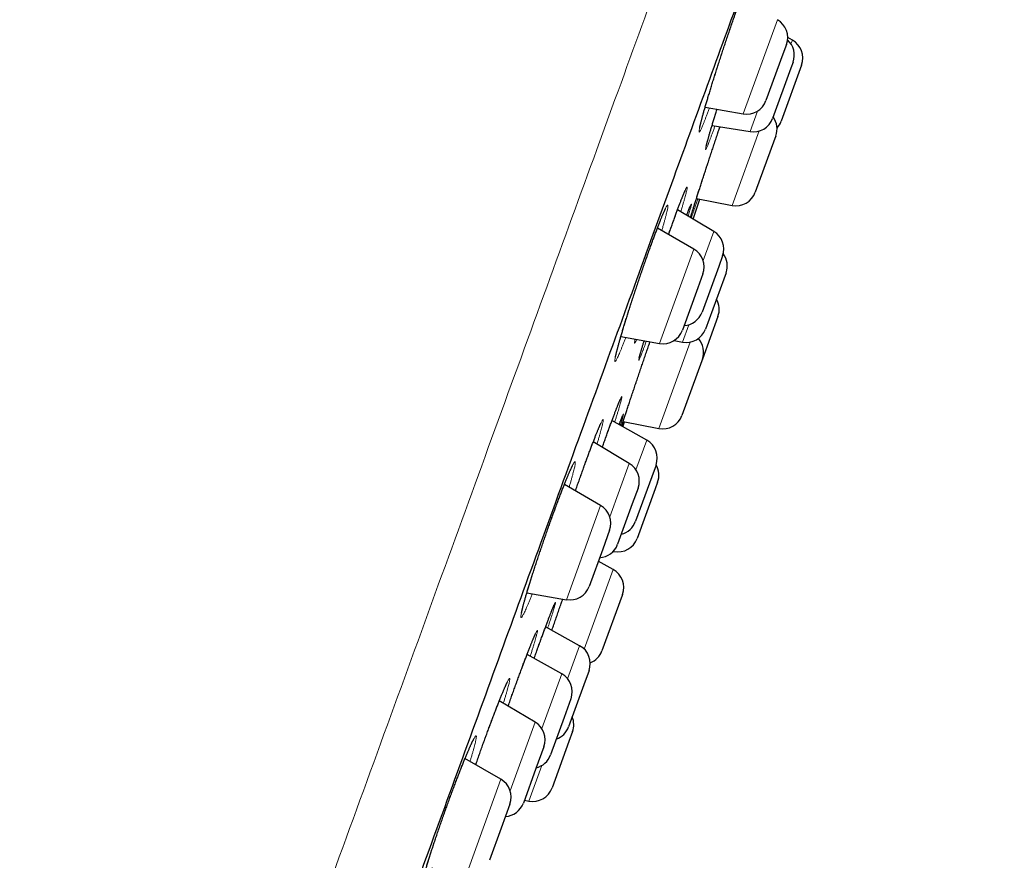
# Model space of a CAD drawing. Header units: millimetres. Extents: x 8 to 450, y 12 to 574.
# Tile 654 of 656: x 412 to 436, y 524 to 545. Entities that reach past the tile are written whole.
import ezdxf

# ---------------------------------------------------------------- set-up
doc = ezdxf.new("R2010")
doc.units = ezdxf.units.MM

msp = doc.modelspace()

# ---------------------------------------------------------------- linework, layer by layer
at = {"color": 252, "linetype": 'Continuous', "lineweight": 0}
for p, q in [((429.685, 542.411), (430.521, 544.709)), ((430.852, 544.118), (430.886, 544.21)), ((429.854, 541.979), (430.036, 542.48)), ((429.418, 540.177), (430.079, 541.994)), ((428.707, 538.828), (428.968, 539.543)), ((427.645, 536.809), (428.482, 539.107)), ((428.203, 536.839), (428.357, 537.262)), ((427.623, 534.73), (428.391, 536.839)), ((427.068, 533.72), (427.332, 534.445)), ((426.43, 532.572), (426.905, 533.877)), ((425.368, 530.552), (426.205, 532.851)), ((426.53, 531.727), (426.546, 531.77)), ((425.803, 529.347), (426.51, 531.287)), ((425.399, 528.621), (425.693, 529.429)), ((424.769, 527.404), (425.256, 528.742)), ((423.998, 525.888), (424.606, 527.561)), ((424.453, 525.637), (424.769, 526.504)), ((422.936, 523.868), (423.772, 526.167))]:
    msp.add_line(p, q, dxfattribs=at)
at = {"color": 7, "linetype": 'Continuous', "lineweight": 30}
for p, q in [((430.886, 544.21), (430.771, 544.274)), ((430.741, 544.105), (430.655, 543.869)), ((430.655, 543.869), (430.241, 542.733)), ((430.849, 543.524), (430.404, 542.301)), ((431.109, 543.596), (430.612, 542.23)), ((430.903, 543.674), (430.849, 543.524)), ((431.111, 543.603), (431.109, 543.596)), ((428.756, 542.575), (429.685, 542.411)), ((428.925, 542.128), (429.854, 541.979)), ((430.46, 541.813), (429.981, 540.497)), ((430.481, 541.87), (430.46, 541.813)), ((428.543, 540.342), (429.418, 540.177)), ((428.968, 539.543), (428.083, 540.071)), ((428.482, 539.107), (427.59, 539.622)), ((429.181, 538.942), (429.087, 538.684)), ((429.087, 538.684), (428.681, 537.57)), ((428.702, 538.503), (428.577, 538.16)), ((429.266, 538.532), (429.21, 538.378)), ((428.577, 538.16), (428.202, 537.13)), ((429.21, 538.378), (428.766, 537.159)), ((429.069, 537.465), (428.689, 536.422)), ((426.699, 536.976), (427.645, 536.809)), ((427.998, 536.878), (428.203, 536.839)), ((428.674, 536.381), (428.19, 535.049)), ((428.689, 536.422), (428.674, 536.381)), ((427.332, 534.445), (426.481, 534.922)), ((426.748, 534.772), (426.79, 534.894)), ((426.753, 534.902), (427.623, 534.73)), ((426.905, 533.877), (426.024, 534.403)), ((427.557, 533.838), (427.451, 533.547)), ((426.205, 532.851), (425.319, 533.362)), ((427.451, 533.547), (427.058, 532.465)), ((427.597, 533.42), (427.538, 533.259)), ((427.119, 533.277), (426.977, 532.888)), ((427.538, 533.259), (427.097, 532.047)), ((426.977, 532.888), (426.619, 531.904)), ((426.425, 532.247), (426.257, 531.785)), ((426.257, 531.785), (425.925, 530.874)), ((426.512, 531.731), (426.53, 531.727)), ((426.51, 531.287), (426.148, 531.488)), ((424.405, 530.722), (425.368, 530.552)), ((426.727, 530.651), (426.238, 529.306)), ((426.737, 530.679), (426.727, 530.651)), ((425.693, 529.429), (424.861, 529.887)), ((425.256, 528.742), (424.409, 529.216)), ((425.922, 528.82), (425.797, 528.476)), ((425.797, 528.476), (425.423, 527.447)), ((424.606, 527.561), (423.732, 528.083)), ((425.481, 528.135), (425.315, 527.678)), ((425.315, 527.678), (424.982, 526.762)), ((425.518, 527.33), (425.432, 527.093)), ((424.82, 526.961), (424.626, 526.427)), ((425.432, 527.093), (425.019, 525.957)), ((423.772, 526.167), (422.894, 526.673)), ((424.626, 526.427), (424.32, 525.588)), ((424.346, 525.658), (424.453, 525.637)), ((423.992, 525.562), (423.778, 524.974)), ((423.778, 524.974), (423.492, 524.19))]:
    msp.add_line(p, q, dxfattribs=at)
at = {"color": 7, "linetype": 'Continuous', "lineweight": 30, "flags": 128}
msp.add_lwpolyline([(428.463, 539.844), (428.599, 540.252), (428.624, 540.327)], dxfattribs=at)
at = {"color": 7, "linetype": 'Continuous', "lineweight": 30}
for centre, start, end in [((430.271, 544.276), 340, 60), ((430.433, 543.845), 340, 48.0548), ((430.641, 543.774), 340, 60.7254), ((429.771, 542.904), 260, 340), ((429.934, 542.472), 260.8443, 340), ((430.011, 542.041), 340, 35.9442), ((430.142, 542.401), 317.4609, 340), ((429.511, 540.668), 259.2746, 340), ((428.711, 539.113), 340, 59.1557), ((428.232, 538.674), 340, 60), ((428.796, 538.703), 340, 36.4433), ((428.599, 537.636), 340, 30.2082), ((428.212, 537.741), 273.5782, 340), ((427.732, 537.301), 260, 340), ((428.296, 537.33), 259.2746, 340), ((428.219, 536.593), 340, 41.8948), ((427.72, 535.22), 258.8162, 340), ((427.087, 534.009), 340, 60.7254), ((426.649, 533.448), 340, 59.1557), ((427.127, 533.591), 340, 30.2115), ((425.955, 532.418), 340, 60), ((426.588, 532.636), 284.0558, 340), ((426.149, 532.075), 273.5782, 340), ((426.627, 532.218), 258.8162, 340), ((426.268, 530.85), 340, 61.0186), ((425.455, 531.045), 260, 340), ((425.452, 528.991), 340, 61.1838), ((425.768, 529.477), 291.6008, 340), ((425.012, 528.306), 340, 60.7254), ((425.049, 527.501), 340, 22.2686), ((424.35, 527.132), 340, 59.1557), ((424.953, 527.618), 289.7918, 340), ((424.512, 526.933), 284.0558, 340), ((423.522, 525.734), 340, 60), ((424.549, 526.128), 258.9814, 340), ((423.85, 525.759), 273.5782, 340)]:
    msp.add_arc(centre, 0.5, start, end, dxfattribs=at)
at = {"color": 252, "linetype": 'Continuous', "lineweight": 0}
for points, knots in [([(404.216, 481.384), (404.634, 482.531), (405.118, 483.862), (406.206, 486.85), (406.81, 488.508), (408.119, 492.107), (408.826, 494.048), (410.322, 498.158), (411.111, 500.328), (412.752, 504.836), (413.604, 507.175), (415.344, 511.957), (416.233, 514.4), (418.026, 519.324), (418.929, 521.805), (420.723, 526.736), (421.615, 529.186), (423.362, 533.987), (424.218, 536.338), (425.87, 540.878), (426.667, 543.066), (428.178, 547.219), (428.893, 549.183), (430.223, 552.835), (430.837, 554.522), (431.947, 557.572), (432.443, 558.935), (433.303, 561.299), (433.668, 562.3), (434.255, 563.913), (434.478, 564.525), (434.775, 565.343), (434.85, 565.549), (434.85, 565.549)], [0, 0, 0, 0, 0.0625, 0.0625, 0.125, 0.125, 0.1875, 0.1875, 0.25, 0.25, 0.3125, 0.3125, 0.375, 0.375, 0.4375, 0.4375, 0.5, 0.5, 0.5625, 0.5625, 0.625, 0.625, 0.6875, 0.6875, 0.75, 0.75, 0.8125, 0.8125, 0.875, 0.875, 0.9375, 0.9375, 1, 1, 1, 1]), ([(428.861, 542.556), (428.856, 542.542), (428.84, 542.497), (428.813, 542.426), (428.783, 542.345), (428.754, 542.271), (428.728, 542.205), (428.704, 542.147), (428.683, 542.096), (428.664, 542.053), (428.647, 542.019), (428.634, 541.993), (428.623, 541.975), (428.615, 541.967), (428.61, 541.967), (428.607, 541.975), (428.608, 541.992), (428.611, 542.018), (428.618, 542.053), (428.627, 542.096), (428.638, 542.146), (428.653, 542.205), (428.67, 542.271), (428.69, 542.345), (428.713, 542.426), (428.738, 542.513), (428.765, 542.607), (428.794, 542.706), (428.825, 542.811), (428.859, 542.921), (428.894, 543.035), (428.93, 543.153), (428.968, 543.274), (429.007, 543.398), (429.048, 543.524), (429.089, 543.652), (429.13, 543.781), (429.173, 543.91), (429.215, 544.039), (429.258, 544.168), (429.301, 544.295), (429.343, 544.42), (429.385, 544.543), (429.426, 544.662), (429.467, 544.779), (429.506, 544.891), (429.545, 545), (429.582, 545.104), (429.619, 545.205), (429.653, 545.297), (429.685, 545.382), (429.714, 545.458), (429.741, 545.528), (429.766, 545.59), (429.789, 545.645), (429.809, 545.691), (429.826, 545.729), (429.841, 545.759), (429.853, 545.78), (429.863, 545.792), (429.869, 545.796), (429.873, 545.791), (429.873, 545.778), (429.871, 545.756), (429.866, 545.725), (429.858, 545.686), (429.848, 545.639), (429.834, 545.583), (429.818, 545.52), (429.8, 545.45), (429.778, 545.372), (429.754, 545.287), (429.735, 545.22), (429.723, 545.18), (429.721, 545.172)], [0, 0, 0, 0, 0.0063848, 0.0204998, 0.034631, 0.048746, 0.062813, 0.0768795, 0.090994, 0.1051249, 0.1192395, 0.1333061, 0.1473824, 0.1615067, 0.1756473, 0.1897716, 0.203848, 0.2179398, 0.2320797, 0.246236, 0.2603759, 0.2744678, 0.2885743, 0.3027289, 0.3168999, 0.3310545, 0.345161, 0.3592747, 0.3734366, 0.3876149, 0.4017768, 0.4158905, 0.4300009, 0.4441595, 0.4583345, 0.4724931, 0.4866034, 0.5007014, 0.5148476, 0.5290101, 0.5431562, 0.5572541, 0.5713359, 0.585466, 0.5996123, 0.6137423, 0.6278241, 0.6424727, 0.6571394, 0.671788, 0.6858596, 0.6999793, 0.7141153, 0.7282351, 0.7423067, 0.7563779, 0.7704971, 0.7846326, 0.7987519, 0.8128232, 0.826904, 0.8410328, 0.8551779, 0.8693068, 0.8833877, 0.8974846, 0.9116295, 0.9257908, 0.9399358, 0.9540327, 0.9681424, 0.9823004, 0.9964746, 1, 1, 1, 1]), ([(428.935, 541.947), (428.935, 541.946), (428.925, 541.92), (428.907, 541.869), (428.881, 541.8), (428.858, 541.739), (428.837, 541.685), (428.819, 541.64), (428.803, 541.603), (428.79, 541.574), (428.78, 541.554), (428.773, 541.542), (428.768, 541.539), (428.767, 541.545), (428.768, 541.559), (428.772, 541.582), (428.779, 541.614), (428.788, 541.653), (428.801, 541.701), (428.816, 541.757), (428.834, 541.821), (428.855, 541.892), (428.877, 541.97), (428.903, 542.055), (428.93, 542.147), (428.96, 542.244), (428.992, 542.347), (429.021, 542.44), (429.04, 542.501), (429.047, 542.524)], [0, 0, 0, 0, 0.000417, 0.03933, 0.078377, 0.117469, 0.156515, 0.195429, 0.234342, 0.273388, 0.312479, 0.351524, 0.390437, 0.429369, 0.468433, 0.507542, 0.546607, 0.585538, 0.624499, 0.663592, 0.702731, 0.741825, 0.780786, 0.819774, 0.858895, 0.898062, 0.937183, 0.976171, 1, 1, 1, 1]), ([(428.399, 539.882), (428.402, 539.892), (428.41, 539.918), (428.426, 539.97), (428.446, 540.036), (428.469, 540.11), (428.494, 540.191), (428.522, 540.278), (428.552, 540.372), (428.584, 540.472), (428.618, 540.576), (428.653, 540.686), (428.69, 540.8), (428.728, 540.918), (428.768, 541.039), (428.808, 541.163), (428.85, 541.289), (428.892, 541.416), (428.934, 541.545), (428.977, 541.674), (429.02, 541.803), (429.063, 541.931), (429.095, 542.029), (429.114, 542.084), (429.118, 542.097)], [0, 0, 0, 0, 0.027638, 0.075512, 0.123443, 0.171318, 0.21903, 0.266765, 0.314663, 0.362617, 0.410515, 0.45825, 0.506004, 0.553921, 0.601893, 0.64981, 0.697563, 0.745323, 0.793246, 0.841224, 0.889147, 0.936906, 0.984656, 1, 1, 1, 1]), ([(428.996, 542.117), (428.986, 542.087), (428.964, 542.027), (428.945, 541.974), (428.935, 541.947)], [0, 0, 0, 0, 0.496845, 1, 1, 1, 1]), ([(427.865, 539.463), (427.873, 539.489), (427.896, 539.554), (427.932, 539.654), (427.971, 539.765), (428.01, 539.873), (428.048, 539.977), (428.083, 540.073), (428.116, 540.161), (428.147, 540.242), (428.175, 540.316), (428.202, 540.383), (428.225, 540.442), (428.247, 540.493), (428.265, 540.536), (428.281, 540.571), (428.295, 540.598), (428.305, 540.616), (428.313, 540.625), (428.317, 540.625), (428.319, 540.617), (428.318, 540.601), (428.314, 540.576), (428.307, 540.542), (428.297, 540.5), (428.284, 540.45), (428.269, 540.392), (428.251, 540.327), (428.23, 540.254), (428.206, 540.173), (428.184, 540.097), (428.168, 540.045), (428.162, 540.024)], [0, 0, 0, 0, 0.021831, 0.05585, 0.089753, 0.12504, 0.160371, 0.195658, 0.229545, 0.263546, 0.297588, 0.331589, 0.365476, 0.399361, 0.433362, 0.467402, 0.501404, 0.535289, 0.56919, 0.603207, 0.637263, 0.67128, 0.705182, 0.739109, 0.773152, 0.807235, 0.841278, 0.875206, 0.909155, 0.943219, 0.977323, 1, 1, 1, 1]), ([(428.579, 540.335), (428.573, 540.318), (428.556, 540.268), (428.53, 540.194), (428.502, 540.113), (428.476, 540.038), (428.452, 539.971), (428.432, 539.915), (428.421, 539.885), (428.416, 539.872)], [0, 0, 0, 0, 0.08845, 0.245402, 0.402534, 0.559485, 0.715901, 0.87878, 1, 1, 1, 1]), ([(426.82, 536.954), (426.812, 536.934), (426.793, 536.884), (426.764, 536.809), (426.733, 536.73), (426.703, 536.658), (426.677, 536.593), (426.652, 536.536), (426.63, 536.487), (426.611, 536.446), (426.594, 536.414), (426.58, 536.39), (426.569, 536.374), (426.56, 536.367), (426.555, 536.369), (426.553, 536.379), (426.553, 536.398), (426.556, 536.426), (426.563, 536.462), (426.572, 536.506), (426.584, 536.558), (426.599, 536.619), (426.617, 536.686), (426.637, 536.761), (426.66, 536.843), (426.685, 536.932), (426.713, 537.027), (426.743, 537.127), (426.775, 537.232), (426.809, 537.343), (426.845, 537.457), (426.883, 537.576), (426.921, 537.698), (426.961, 537.822), (427.003, 537.948), (427.045, 538.075), (427.088, 538.204), (427.131, 538.333), (427.175, 538.462), (427.218, 538.59), (427.262, 538.716), (427.305, 538.84), (427.348, 538.962), (427.391, 539.082), (427.433, 539.2), (427.475, 539.315), (427.515, 539.423), (427.553, 539.525), (427.589, 539.619), (427.623, 539.708), (427.655, 539.79), (427.685, 539.865), (427.713, 539.933), (427.739, 539.993), (427.762, 540.046), (427.783, 540.091), (427.801, 540.127), (427.816, 540.155), (427.828, 540.174), (427.838, 540.185), (427.844, 540.187), (427.848, 540.18), (427.849, 540.165), (427.847, 540.141), (427.842, 540.109), (427.834, 540.068), (427.823, 540.019), (427.809, 539.963), (427.793, 539.898), (427.773, 539.826), (427.752, 539.747), (427.727, 539.661), (427.709, 539.598), (427.699, 539.563), (427.698, 539.56)], [0, 0, 0, 0, 0.009057, 0.023117, 0.037176, 0.051284, 0.065408, 0.079516, 0.093575, 0.107645, 0.121762, 0.135896, 0.150013, 0.164083, 0.178168, 0.192301, 0.20645, 0.220583, 0.234668, 0.248768, 0.262915, 0.277079, 0.291227, 0.305326, 0.319433, 0.333588, 0.34776, 0.361915, 0.376021, 0.390125, 0.404276, 0.418445, 0.432596, 0.4467, 0.460791, 0.47493, 0.489086, 0.503225, 0.517316, 0.531391, 0.545514, 0.559653, 0.573776, 0.587851, 0.602493, 0.617152, 0.631793, 0.645858, 0.659971, 0.6741, 0.688213, 0.702278, 0.716342, 0.730454, 0.744583, 0.758695, 0.772759, 0.786833, 0.800955, 0.815093, 0.829215, 0.843289, 0.857379, 0.871517, 0.885672, 0.89981, 0.9139, 0.928003, 0.942154, 0.956321, 0.970472, 0.984575, 0.998682, 1, 1, 1, 1]), ([(428.306, 539.938), (428.314, 539.959), (428.33, 540.001), (428.351, 540.056), (428.369, 540.103), (428.385, 540.141), (428.398, 540.171), (428.408, 540.193), (428.415, 540.207), (428.42, 540.211), (428.421, 540.207), (428.42, 540.194), (428.415, 540.173), (428.408, 540.143), (428.398, 540.105), (428.385, 540.058), (428.369, 540.003), (428.355, 539.956), (428.345, 539.924), (428.343, 539.916)], [0, 0, 0, 0, 0.060499, 0.121697, 0.182687, 0.243748, 0.305018, 0.366359, 0.427629, 0.488691, 0.549771, 0.611059, 0.672418, 0.733706, 0.794785, 0.855894, 0.91721, 0.978598, 1, 1, 1, 1]), ([(427.087, 536.907), (427.084, 536.9), (427.075, 536.879), (427.063, 536.853), (427.051, 536.83), (427.042, 536.816), (427.035, 536.811), (427.032, 536.814), (427.031, 536.825), (427.034, 536.846), (427.039, 536.876), (427.044, 536.899), (427.048, 536.914), (427.048, 536.914)], [0, 0, 0, 0, 0.057243, 0.161601, 0.266009, 0.370773, 0.475658, 0.580422, 0.68483, 0.789317, 0.89416, 0.999124, 1, 1, 1, 1]), ([(427.322, 536.866), (427.321, 536.863), (427.309, 536.829), (427.288, 536.772), (427.26, 536.696), (427.235, 536.629), (427.213, 536.571), (427.193, 536.52), (427.176, 536.478), (427.162, 536.444), (427.151, 536.418), (427.142, 536.402), (427.136, 536.393), (427.134, 536.393), (427.134, 536.402), (427.137, 536.42), (427.143, 536.446), (427.152, 536.481), (427.164, 536.524), (427.178, 536.574), (427.195, 536.633), (427.215, 536.7), (427.238, 536.774), (427.256, 536.833), (427.267, 536.868), (427.269, 536.875)], [0, 0, 0, 0, 0.005094, 0.053672, 0.102191, 0.14877, 0.195509, 0.242301, 0.289039, 0.335619, 0.382197, 0.428935, 0.475727, 0.522464, 0.569043, 0.615635, 0.662386, 0.709191, 0.755943, 0.802535, 0.849149, 0.895923, 0.942751, 0.989525, 1, 1, 1, 1]), ([(426.406, 534.718), (426.418, 534.752), (426.443, 534.821), (426.479, 534.917), (426.512, 535.007), (426.544, 535.091), (426.573, 535.168), (426.6, 535.238), (426.625, 535.3), (426.647, 535.355), (426.667, 535.402), (426.683, 535.441), (426.697, 535.471), (426.709, 535.493), (426.717, 535.506), (426.722, 535.511), (426.725, 535.507), (426.724, 535.495), (426.72, 535.473), (426.714, 535.444), (426.704, 535.406), (426.692, 535.36), (426.676, 535.305), (426.658, 535.243), (426.638, 535.174), (426.614, 535.097), (426.588, 535.014), (426.566, 534.943), (426.552, 534.898), (426.548, 534.885)], [0, 0, 0, 0, 0.03773, 0.075589, 0.113491, 0.15135, 0.18908, 0.226855, 0.264758, 0.302705, 0.340609, 0.378383, 0.416169, 0.454083, 0.492042, 0.529956, 0.567742, 0.605545, 0.643477, 0.681453, 0.719386, 0.757189, 0.795009, 0.832958, 0.870951, 0.9089, 0.94672, 0.984548, 1, 1, 1, 1]), ([(426.657, 534.823), (426.662, 534.838), (426.675, 534.874), (426.694, 534.923), (426.713, 534.972), (426.729, 535.012), (426.742, 535.045), (426.752, 535.069), (426.76, 535.084), (426.764, 535.091), (426.766, 535.089), (426.764, 535.078), (426.759, 535.059), (426.752, 535.031), (426.742, 534.995), (426.728, 534.951), (426.712, 534.898), (426.697, 534.85), (426.687, 534.818), (426.684, 534.808)], [0, 0, 0, 0, 0.040494, 0.102708, 0.164712, 0.226771, 0.289043, 0.351386, 0.413657, 0.475717, 0.537786, 0.600067, 0.66242, 0.724701, 0.786771, 0.848856, 0.911152, 0.973521, 1, 1, 1, 1]), ([(426.716, 534.79), (426.72, 534.801), (426.732, 534.84), (426.757, 534.915), (426.785, 534.998), (426.803, 535.051), (426.809, 535.07)], [0, 0, 0, 0, 0.1306908, 0.4719589, 0.8143923, 1, 1, 1, 1]), ([(425.59, 533.206), (425.591, 533.209), (425.607, 533.256), (425.638, 533.344), (425.682, 533.471), (425.726, 533.595), (425.77, 533.718), (425.814, 533.84), (425.858, 533.959), (425.899, 534.073), (425.939, 534.18), (425.977, 534.28), (426.013, 534.376), (426.048, 534.465), (426.08, 534.547), (426.11, 534.623), (426.138, 534.692), (426.164, 534.753), (426.187, 534.807), (426.207, 534.852), (426.225, 534.889), (426.24, 534.918), (426.252, 534.939), (426.261, 534.951), (426.268, 534.954), (426.271, 534.949), (426.271, 534.934), (426.268, 534.912), (426.263, 534.881), (426.254, 534.842), (426.243, 534.794), (426.228, 534.738), (426.211, 534.675), (426.191, 534.604), (426.168, 534.527), (426.143, 534.442), (426.125, 534.382), (426.115, 534.35), (426.115, 534.349)], [0, 0, 0, 0, 0.002521, 0.031768, 0.061049, 0.090297, 0.119444, 0.149782, 0.180158, 0.210496, 0.239629, 0.268862, 0.298129, 0.327362, 0.356495, 0.385628, 0.41486, 0.444126, 0.473358, 0.502491, 0.531637, 0.560883, 0.590162, 0.619408, 0.648554, 0.677723, 0.706992, 0.736294, 0.765563, 0.794732, 0.823919, 0.853205, 0.882526, 0.911813, 0.941, 0.970193, 0.999486, 1, 1, 1, 1]), ([(426.245, 534.271), (426.259, 534.309), (426.287, 534.387), (426.327, 534.501), (426.367, 534.613), (426.393, 534.683), (426.406, 534.718)], [0, 0, 0, 0, 0.241037, 0.494509, 0.747687, 1, 1, 1, 1]), ([(424.537, 530.699), (424.527, 530.674), (424.505, 530.618), (424.473, 530.539), (424.441, 530.462), (424.411, 530.391), (424.384, 530.329), (424.359, 530.273), (424.336, 530.226), (424.317, 530.187), (424.3, 530.156), (424.286, 530.134), (424.274, 530.12), (424.266, 530.115), (424.261, 530.118), (424.258, 530.13), (424.259, 530.151), (424.263, 530.18), (424.269, 530.218), (424.279, 530.263), (424.292, 530.317), (424.307, 530.379), (424.325, 530.448), (424.347, 530.524), (424.37, 530.607), (424.396, 530.697), (424.425, 530.792), (424.456, 530.893), (424.489, 531), (424.524, 531.111), (424.561, 531.226), (424.599, 531.344), (424.639, 531.466), (424.68, 531.59), (424.723, 531.717), (424.766, 531.844), (424.81, 531.972), (424.854, 532.101), (424.899, 532.229), (424.944, 532.356), (424.989, 532.483), (425.035, 532.61), (425.08, 532.735), (425.125, 532.855), (425.167, 532.97), (425.209, 533.079), (425.248, 533.184), (425.287, 533.282), (425.323, 533.376), (425.358, 533.462), (425.391, 533.543), (425.422, 533.616), (425.45, 533.683), (425.476, 533.741), (425.5, 533.792), (425.521, 533.835), (425.539, 533.869), (425.555, 533.896), (425.567, 533.913), (425.577, 533.922), (425.583, 533.923), (425.587, 533.914), (425.588, 533.897), (425.585, 533.872), (425.58, 533.838), (425.572, 533.796), (425.56, 533.745), (425.546, 533.687), (425.529, 533.622), (425.509, 533.548), (425.486, 533.468), (425.462, 533.384), (425.444, 533.324), (425.436, 533.295)], [0, 0, 0, 0, 0.011594, 0.025712, 0.039815, 0.05387, 0.067934, 0.082046, 0.096175, 0.110287, 0.124351, 0.138431, 0.152559, 0.166703, 0.180831, 0.194911, 0.209005, 0.223148, 0.237307, 0.251449, 0.265544, 0.279646, 0.293795, 0.307962, 0.322111, 0.336213, 0.350311, 0.364458, 0.378621, 0.392767, 0.406866, 0.420952, 0.435086, 0.449236, 0.46337, 0.477456, 0.491526, 0.505644, 0.519778, 0.533896, 0.547966, 0.562602, 0.577256, 0.591893, 0.605952, 0.62006, 0.634184, 0.648291, 0.662351, 0.67641, 0.690517, 0.704641, 0.718748, 0.732807, 0.746876, 0.760993, 0.775126, 0.789243, 0.803312, 0.817397, 0.83153, 0.845679, 0.859812, 0.873897, 0.887994, 0.90214, 0.916302, 0.930448, 0.944546, 0.958648, 0.972798, 0.986964, 1, 1, 1, 1]), ([(424.736, 529.547), (424.749, 529.583), (424.775, 529.656), (424.813, 529.759), (424.849, 529.857), (424.884, 529.949), (424.916, 530.035), (424.946, 530.115), (424.974, 530.187), (424.999, 530.253), (425.022, 530.31), (425.042, 530.36), (425.06, 530.402), (425.074, 530.435), (425.086, 530.46), (425.094, 530.477), (425.1, 530.485), (425.103, 530.484), (425.102, 530.475), (425.099, 530.457), (425.092, 530.431), (425.083, 530.396), (425.071, 530.353), (425.055, 530.302), (425.037, 530.243), (425.016, 530.176), (424.993, 530.103), (424.967, 530.022), (424.94, 529.941), (424.921, 529.884), (424.913, 529.858)], [0, 0, 0, 0, 0.035838, 0.071798, 0.1078, 0.143761, 0.179599, 0.215469, 0.251462, 0.287497, 0.32349, 0.359361, 0.395237, 0.431236, 0.467276, 0.503275, 0.539151, 0.575036, 0.611044, 0.647093, 0.683101, 0.718986, 0.75488, 0.790897, 0.826954, 0.862971, 0.898865, 0.934763, 0.970783, 1, 1, 1, 1]), ([(424.163, 528.556), (424.178, 528.596), (424.206, 528.675), (424.249, 528.79), (424.29, 528.902), (424.33, 529.008), (424.368, 529.11), (424.405, 529.205), (424.439, 529.296), (424.472, 529.38), (424.503, 529.457), (424.531, 529.527), (424.557, 529.589), (424.58, 529.644), (424.6, 529.691), (424.618, 529.73), (424.633, 529.761), (424.645, 529.783), (424.654, 529.796), (424.66, 529.801), (424.663, 529.798), (424.663, 529.786), (424.66, 529.765), (424.653, 529.735), (424.644, 529.697), (424.632, 529.652), (424.617, 529.598), (424.599, 529.536), (424.578, 529.467), (424.555, 529.391), (424.529, 529.308), (424.506, 529.235), (424.491, 529.188), (424.486, 529.173)], [0, 0, 0, 0, 0.032698, 0.065508, 0.098356, 0.131166, 0.163865, 0.196601, 0.22945, 0.262336, 0.295185, 0.327922, 0.360668, 0.393527, 0.426423, 0.459281, 0.492027, 0.524789, 0.557663, 0.590575, 0.623448, 0.65621, 0.688986, 0.721875, 0.754801, 0.787689, 0.820465, 0.853248, 0.886144, 0.919077, 0.951973, 0.984756, 1, 1, 1, 1]), ([(424.582, 529.12), (424.591, 529.146), (424.615, 529.213), (424.653, 529.318), (424.695, 529.435), (424.722, 529.51), (424.736, 529.547)], [0, 0, 0, 0, 0.174792, 0.450387, 0.725663, 1, 1, 1, 1]), ([(423.156, 526.522), (423.166, 526.549), (423.19, 526.619), (423.23, 526.732), (423.275, 526.86), (423.321, 526.989), (423.368, 527.118), (423.415, 527.247), (423.461, 527.372), (423.505, 527.493), (423.549, 527.608), (423.591, 527.72), (423.632, 527.827), (423.671, 527.929), (423.709, 528.025), (423.745, 528.116), (423.779, 528.2), (423.811, 528.278), (423.84, 528.349), (423.868, 528.412), (423.892, 528.468), (423.914, 528.516), (423.934, 528.556), (423.95, 528.587), (423.964, 528.61), (423.975, 528.624), (423.982, 528.63), (423.987, 528.628), (423.989, 528.617), (423.987, 528.597), (423.982, 528.568), (423.975, 528.531), (423.964, 528.486), (423.951, 528.434), (423.934, 528.373), (423.915, 528.305), (423.892, 528.229), (423.868, 528.147), (423.847, 528.079), (423.833, 528.036), (423.83, 528.025)], [0, 0, 0, 0, 0.017303, 0.044303, 0.071273, 0.09815, 0.126125, 0.154134, 0.182109, 0.208973, 0.235928, 0.262915, 0.289871, 0.316735, 0.343598, 0.370553, 0.397539, 0.424495, 0.451358, 0.478234, 0.505202, 0.5322, 0.559168, 0.586044, 0.612941, 0.639929, 0.666949, 0.693938, 0.720834, 0.747748, 0.774753, 0.80179, 0.828795, 0.855709, 0.882628, 0.909639, 0.936681, 0.963692, 0.99061, 1, 1, 1, 1]), ([(423.947, 527.954), (423.96, 527.989), (423.987, 528.065), (424.029, 528.185), (424.074, 528.311), (424.119, 528.435), (424.148, 528.516), (424.163, 528.556)], [0, 0, 0, 0, 0.166377, 0.374901, 0.583666, 0.792189, 1, 1, 1, 1]), ([(422.095, 524.016), (422.095, 524.016), (422.082, 523.984), (422.058, 523.926), (422.023, 523.843), (421.991, 523.768), (421.961, 523.699), (421.933, 523.637), (421.908, 523.584), (421.885, 523.538), (421.865, 523.501), (421.848, 523.471), (421.834, 523.451), (421.823, 523.438), (421.815, 523.435), (421.809, 523.44), (421.807, 523.454), (421.809, 523.476), (421.813, 523.507), (421.82, 523.546), (421.831, 523.593), (421.844, 523.648), (421.86, 523.711), (421.879, 523.781), (421.901, 523.859), (421.926, 523.943), (421.953, 524.033), (421.983, 524.13), (422.015, 524.231), (422.049, 524.338), (422.085, 524.45), (422.123, 524.565), (422.163, 524.684), (422.204, 524.806), (422.247, 524.93), (422.29, 525.056), (422.335, 525.183), (422.38, 525.311), (422.426, 525.441), (422.473, 525.572), (422.521, 525.703), (422.568, 525.831), (422.614, 525.955), (422.659, 526.074), (422.703, 526.19), (422.746, 526.303), (422.788, 526.41), (422.829, 526.513), (422.868, 526.61), (422.905, 526.702), (422.941, 526.788), (422.974, 526.867), (423.005, 526.938), (423.034, 527.003), (423.061, 527.06), (423.085, 527.11), (423.106, 527.151), (423.124, 527.184), (423.14, 527.208), (423.152, 527.224), (423.162, 527.231), (423.168, 527.23), (423.171, 527.22), (423.172, 527.202), (423.169, 527.174), (423.163, 527.139), (423.154, 527.096), (423.142, 527.044), (423.127, 526.984), (423.109, 526.917), (423.088, 526.843), (423.064, 526.762), (423.041, 526.682), (423.024, 526.627), (423.016, 526.603)], [0, 0, 0, 0, 0.000097, 0.014149, 0.028211, 0.042321, 0.056446, 0.070556, 0.084618, 0.098695, 0.11282, 0.126962, 0.141087, 0.155164, 0.169256, 0.183396, 0.197552, 0.211692, 0.225784, 0.239883, 0.25403, 0.268193, 0.28234, 0.296439, 0.310535, 0.324679, 0.338839, 0.352983, 0.367079, 0.381162, 0.395293, 0.409441, 0.423572, 0.437656, 0.451723, 0.465838, 0.47997, 0.494085, 0.508152, 0.522785, 0.537437, 0.55207, 0.566127, 0.580232, 0.594353, 0.608458, 0.622515, 0.636572, 0.650676, 0.664797, 0.678902, 0.692958, 0.707025, 0.721139, 0.735269, 0.749383, 0.763449, 0.777532, 0.791662, 0.805808, 0.819938, 0.834021, 0.848116, 0.862259, 0.876418, 0.890562, 0.904657, 0.918756, 0.932903, 0.947067, 0.961214, 0.975313, 0.989406, 1, 1, 1, 1])]:
    msp.add_open_spline(points, degree=3, knots=knots, dxfattribs=at)
at = {"color": 7, "linetype": 'Continuous', "lineweight": 30}
for points, knots in [([(420.487, 520.23), (420.829, 521.17), (421.51, 523.041), (422.524, 525.828), (423.525, 528.579), (424.514, 531.294), (425.488, 533.972), (426.446, 536.603), (427.379, 539.166), (428.278, 541.637), (429.14, 544.005), (429.965, 546.271), (430.752, 548.433), (431.498, 550.484), (432.198, 552.408), (432.846, 554.187), (433.437, 555.812), (433.973, 557.283), (434.452, 558.6), (434.874, 559.758), (435.235, 560.751), (435.532, 561.567), (435.763, 562.201), (435.929, 562.658), (436.022, 562.912), (436.059, 563.015), (436.048, 562.985), (436.048, 562.985)], [0, 0, 0, 0, 0.041967, 0.083573, 0.124996, 0.166418, 0.208021, 0.249983, 0.291953, 0.33356, 0.374984, 0.416405, 0.458006, 0.499966, 0.541936, 0.583543, 0.624966, 0.666388, 0.707989, 0.749949, 0.791918, 0.833526, 0.874949, 0.916371, 0.957972, 0.999931, 1, 1, 1, 1]), ([(428.622, 542.061), (428.622, 542.061), (428.622, 542.06), (428.623, 542.061), (428.623, 542.064), (428.624, 542.07), (428.625, 542.077), (428.627, 542.087), (428.63, 542.1), (428.633, 542.115), (428.637, 542.133), (428.642, 542.153), (428.647, 542.176), (428.653, 542.201), (428.66, 542.228), (428.668, 542.258), (428.676, 542.29), (428.685, 542.324), (428.695, 542.36), (428.705, 542.398), (428.716, 542.437), (428.728, 542.478), (428.74, 542.521), (428.753, 542.566), (428.767, 542.612), (428.781, 542.66), (428.795, 542.709), (428.81, 542.76), (428.826, 542.812), (428.842, 542.865), (428.859, 542.92), (428.876, 542.975), (428.893, 543.032), (428.911, 543.09), (428.929, 543.149), (428.948, 543.208), (428.967, 543.269), (428.986, 543.33), (429.005, 543.391), (429.025, 543.454), (429.045, 543.516), (429.066, 543.58), (429.086, 543.643), (429.107, 543.707), (429.128, 543.771), (429.149, 543.836), (429.17, 543.9), (429.191, 543.964), (429.212, 544.028), (429.233, 544.092), (429.254, 544.156), (429.276, 544.219), (429.297, 544.282), (429.318, 544.345), (429.339, 544.407), (429.36, 544.468), (429.381, 544.529), (429.401, 544.589), (429.422, 544.648), (429.442, 544.706), (429.462, 544.763), (429.481, 544.82), (429.501, 544.875), (429.52, 544.929), (429.539, 544.981), (429.557, 545.033), (429.575, 545.083), (429.593, 545.132), (429.61, 545.179), (429.627, 545.224), (429.643, 545.268), (429.659, 545.31), (429.674, 545.351), (429.688, 545.389), (429.702, 545.426), (429.716, 545.461), (429.729, 545.494), (429.741, 545.525), (429.753, 545.554), (429.764, 545.581), (429.774, 545.605), (429.783, 545.627), (429.792, 545.647), (429.799, 545.665), (429.806, 545.679), (429.812, 545.691), (429.816, 545.7), (429.819, 545.707), (429.821, 545.711), (429.823, 545.713), (429.823, 545.713), (429.823, 545.713)], [0, 0, 0, 0, 0.000228, 0.006923, 0.014275, 0.022288, 0.030932, 0.04015, 0.049864, 0.059992, 0.070413, 0.081115, 0.092134, 0.103406, 0.114879, 0.126505, 0.138247, 0.150069, 0.161942, 0.173837, 0.185728, 0.197596, 0.209467, 0.221415, 0.233461, 0.245551, 0.257626, 0.269628, 0.28159, 0.293665, 0.305731, 0.317808, 0.32991, 0.342055, 0.354135, 0.366233, 0.378378, 0.390527, 0.402626, 0.414655, 0.426762, 0.438891, 0.451014, 0.46315, 0.475317, 0.487479, 0.499597, 0.511705, 0.523806, 0.535903, 0.547999, 0.560097, 0.572199, 0.584308, 0.596426, 0.608555, 0.620694, 0.632804, 0.644881, 0.656941, 0.669005, 0.681088, 0.693211, 0.705279, 0.71737, 0.729492, 0.741597, 0.753642, 0.765603, 0.777563, 0.78958, 0.80161, 0.813598, 0.825502, 0.837291, 0.849178, 0.860987, 0.872745, 0.884461, 0.896142, 0.907765, 0.919172, 0.930415, 0.941449, 0.952221, 0.962661, 0.971673, 0.980162, 0.988063, 0.995335, 1, 1, 1, 1]), ([(428.781, 541.612), (428.781, 541.612), (428.781, 541.612), (428.781, 541.615), (428.782, 541.62), (428.784, 541.627), (428.786, 541.637), (428.789, 541.649), (428.792, 541.664), (428.797, 541.682), (428.802, 541.702), (428.808, 541.724), (428.814, 541.749), (428.822, 541.775), (428.83, 541.804), (428.839, 541.835), (428.848, 541.868), (428.858, 541.903), (428.869, 541.94), (428.88, 541.979), (428.892, 542.02), (428.905, 542.062), (428.918, 542.106), (428.932, 542.152), (428.947, 542.2), (428.961, 542.248), (428.977, 542.298), (428.993, 542.349), (429.009, 542.402), (429.026, 542.456), (429.038, 542.497), (429.046, 542.52), (429.047, 542.524)], [0, 0, 0, 0, 0.018137, 0.040264, 0.064798, 0.091662, 0.120664, 0.151525, 0.183923, 0.217541, 0.252088, 0.287316, 0.323018, 0.359024, 0.395197, 0.431474, 0.467832, 0.504574, 0.541625, 0.578915, 0.616379, 0.653957, 0.691587, 0.729207, 0.766753, 0.804176, 0.84145, 0.878753, 0.916273, 0.954022, 0.991844, 1, 1, 1, 1]), ([(428.399, 539.882), (428.401, 539.889), (428.406, 539.904), (428.413, 539.929), (428.422, 539.957), (428.431, 539.986), (428.441, 540.018), (428.451, 540.052), (428.462, 540.088), (428.474, 540.126), (428.487, 540.166), (428.5, 540.207), (428.513, 540.25), (428.527, 540.294), (428.542, 540.34), (428.557, 540.388), (428.573, 540.437), (428.589, 540.487), (428.606, 540.539), (428.623, 540.592), (428.64, 540.646), (428.658, 540.702), (428.677, 540.759), (428.695, 540.816), (428.714, 540.875), (428.734, 540.934), (428.753, 540.994), (428.773, 541.054), (428.793, 541.116), (428.814, 541.178), (428.834, 541.241), (428.855, 541.305), (428.876, 541.369), (428.897, 541.433), (428.919, 541.497), (428.94, 541.561), (428.961, 541.625), (428.982, 541.689), (429.003, 541.753), (429.025, 541.817), (429.046, 541.881), (429.067, 541.945), (429.089, 542.009), (429.106, 542.06), (429.116, 542.089), (429.118, 542.097)], [0, 0, 0, 0, 0.020267, 0.043333, 0.066476, 0.089706, 0.11304, 0.136504, 0.160139, 0.183651, 0.207324, 0.231067, 0.254782, 0.27837, 0.301871, 0.325546, 0.349201, 0.372874, 0.396594, 0.420403, 0.444098, 0.467827, 0.491664, 0.51551, 0.539242, 0.562817, 0.586359, 0.609998, 0.633748, 0.657584, 0.681477, 0.7054, 0.729318, 0.753196, 0.777007, 0.800722, 0.824317, 0.84783, 0.871408, 0.895109, 0.918907, 0.942775, 0.966686, 0.990611, 1, 1, 1, 1]), ([(427.865, 539.463), (427.87, 539.478), (427.882, 539.512), (427.9, 539.564), (427.92, 539.621), (427.94, 539.677), (427.959, 539.731), (427.979, 539.785), (427.997, 539.837), (428.016, 539.888), (428.034, 539.937), (428.051, 539.985), (428.068, 540.031), (428.085, 540.076), (428.101, 540.119), (428.117, 540.161), (428.132, 540.201), (428.146, 540.238), (428.16, 540.275), (428.173, 540.309), (428.186, 540.341), (428.198, 540.371), (428.209, 540.4), (428.22, 540.426), (428.23, 540.45), (428.239, 540.471), (428.247, 540.49), (428.254, 540.507), (428.26, 540.521), (428.266, 540.532), (428.269, 540.54), (428.272, 540.546), (428.274, 540.549), (428.275, 540.551), (428.275, 540.551), (428.275, 540.551)], [0, 0, 0, 0, 0.024474, 0.057897, 0.09141, 0.124901, 0.158327, 0.191878, 0.225445, 0.258888, 0.292117, 0.325277, 0.358557, 0.391924, 0.42525, 0.458403, 0.491285, 0.524248, 0.557195, 0.590029, 0.622791, 0.655516, 0.688193, 0.720468, 0.752441, 0.78405, 0.815204, 0.845778, 0.875608, 0.904481, 0.929219, 0.952398, 0.973827, 0.993397, 1, 1, 1, 1]), ([(426.569, 536.47), (426.569, 536.47), (426.569, 536.47), (426.569, 536.472), (426.569, 536.477), (426.57, 536.483), (426.572, 536.492), (426.574, 536.504), (426.577, 536.518), (426.581, 536.535), (426.585, 536.554), (426.59, 536.576), (426.596, 536.6), (426.602, 536.626), (426.61, 536.655), (426.618, 536.685), (426.626, 536.718), (426.636, 536.753), (426.646, 536.79), (426.657, 536.829), (426.668, 536.869), (426.68, 536.911), (426.693, 536.955), (426.706, 537.001), (426.72, 537.048), (426.735, 537.096), (426.75, 537.147), (426.765, 537.198), (426.781, 537.251), (426.798, 537.305), (426.815, 537.36), (426.833, 537.417), (426.851, 537.474), (426.869, 537.532), (426.888, 537.591), (426.907, 537.651), (426.926, 537.712), (426.946, 537.773), (426.966, 537.835), (426.987, 537.898), (427.007, 537.961), (427.028, 538.024), (427.049, 538.087), (427.07, 538.151), (427.092, 538.215), (427.113, 538.279), (427.135, 538.343), (427.156, 538.407), (427.178, 538.471), (427.2, 538.535), (427.222, 538.598), (427.243, 538.661), (427.265, 538.723), (427.286, 538.785), (427.308, 538.846), (427.329, 538.907), (427.35, 538.967), (427.371, 539.026), (427.392, 539.085), (427.413, 539.142), (427.433, 539.198), (427.453, 539.253), (427.473, 539.307), (427.492, 539.36), (427.511, 539.411), (427.53, 539.462), (427.548, 539.51), (427.566, 539.557), (427.583, 539.603), (427.6, 539.647), (427.617, 539.689), (427.632, 539.73), (427.648, 539.769), (427.663, 539.806), (427.677, 539.842), (427.69, 539.875), (427.703, 539.906), (427.715, 539.935), (427.727, 539.962), (427.738, 539.987), (427.748, 540.009), (427.757, 540.029), (427.765, 540.047), (427.772, 540.062), (427.778, 540.075), (427.783, 540.084), (427.787, 540.091), (427.789, 540.095), (427.79, 540.098), (427.79, 540.098), (427.79, 540.098)], [0, 0, 0, 0, 0.003751, 0.010706, 0.018322, 0.026597, 0.035502, 0.044984, 0.054975, 0.065394, 0.076164, 0.087209, 0.098461, 0.109863, 0.121363, 0.132948, 0.144549, 0.156331, 0.168245, 0.180226, 0.192213, 0.204144, 0.216065, 0.228116, 0.240175, 0.252255, 0.264375, 0.276545, 0.288642, 0.300783, 0.312967, 0.325146, 0.337269, 0.349349, 0.361546, 0.373724, 0.385905, 0.398105, 0.410336, 0.422546, 0.434724, 0.446894, 0.459059, 0.471223, 0.483388, 0.495557, 0.507731, 0.519915, 0.532109, 0.544318, 0.556526, 0.568707, 0.580858, 0.592999, 0.60515, 0.617327, 0.629557, 0.641706, 0.653902, 0.666121, 0.678314, 0.690439, 0.702498, 0.714597, 0.726743, 0.7389, 0.751014, 0.763046, 0.775041, 0.787096, 0.799117, 0.811123, 0.823131, 0.83515, 0.847102, 0.85898, 0.870796, 0.882541, 0.894201, 0.905758, 0.91719, 0.928466, 0.939547, 0.950379, 0.9609, 0.971032, 0.979537, 0.98746, 0.99478, 1, 1, 1, 1]), ([(428.306, 539.938), (428.307, 539.939), (428.312, 539.952), (428.32, 539.973), (428.33, 540.001), (428.34, 540.027), (428.349, 540.051), (428.358, 540.073), (428.366, 540.092), (428.372, 540.109), (428.378, 540.123), (428.383, 540.134), (428.387, 540.142), (428.389, 540.148), (428.391, 540.152), (428.392, 540.153), (428.392, 540.153), (428.392, 540.153)], [0, 0, 0, 0, 0.013248, 0.09784, 0.182554, 0.266338, 0.350126, 0.433313, 0.515386, 0.595745, 0.673681, 0.750556, 0.81601, 0.877083, 0.933095, 0.983599, 1, 1, 1, 1]), ([(426.809, 535.07), (426.814, 535.086), (426.831, 535.136), (426.861, 535.226), (426.899, 535.339), (426.938, 535.456), (426.978, 535.576), (427.02, 535.699), (427.062, 535.825), (427.105, 535.952), (427.149, 536.08), (427.192, 536.208), (427.236, 536.337), (427.28, 536.465), (427.323, 536.592), (427.365, 536.716), (427.395, 536.802), (427.41, 536.846), (427.411, 536.85)], [0, 0, 0, 0, 0.031568, 0.100325, 0.168847, 0.237384, 0.306155, 0.375005, 0.443776, 0.512313, 0.580854, 0.649629, 0.718484, 0.78726, 0.855801, 0.924335, 0.993103, 1, 1, 1, 1]), ([(427.047, 536.896), (427.047, 536.896), (427.047, 536.896), (427.047, 536.898), (427.048, 536.902), (427.049, 536.908), (427.05, 536.912), (427.05, 536.914)], [0, 0, 0, 0, 0.119377, 0.341221, 0.584915, 0.849826, 1, 1, 1, 1]), ([(427.147, 536.455), (427.147, 536.455), (427.147, 536.456), (427.148, 536.459), (427.149, 536.463), (427.15, 536.471), (427.153, 536.48), (427.156, 536.493), (427.16, 536.507), (427.165, 536.525), (427.17, 536.545), (427.176, 536.567), (427.183, 536.591), (427.191, 536.618), (427.2, 536.647), (427.209, 536.678), (427.219, 536.71), (427.229, 536.745), (427.241, 536.782), (427.253, 536.821), (427.262, 536.852), (427.268, 536.87), (427.269, 536.875)], [0, 0, 0, 0, 0.029709, 0.065195, 0.104515, 0.147486, 0.19375, 0.242858, 0.294361, 0.348344, 0.40271, 0.458537, 0.515343, 0.572735, 0.630368, 0.687799, 0.746097, 0.804459, 0.862942, 0.921619, 0.980572, 1, 1, 1, 1]), ([(426.246, 534.271), (426.248, 534.278), (426.257, 534.304), (426.274, 534.35), (426.294, 534.408), (426.315, 534.465), (426.335, 534.522), (426.355, 534.577), (426.374, 534.632), (426.391, 534.676), (426.404, 534.712), (426.417, 534.747), (426.432, 534.79), (426.45, 534.839), (426.467, 534.886), (426.484, 534.932), (426.501, 534.976), (426.517, 535.019), (426.533, 535.06), (426.548, 535.1), (426.562, 535.138), (426.576, 535.173), (426.589, 535.207), (426.601, 535.239), (426.613, 535.269), (426.624, 535.296), (426.634, 535.322), (426.644, 535.345), (426.653, 535.367), (426.661, 535.385), (426.668, 535.402), (426.674, 535.416), (426.679, 535.427), (426.682, 535.434), (426.685, 535.44), (426.687, 535.443), (426.687, 535.444), (426.687, 535.444), (426.687, 535.444)], [0, 0, 0, 0, 0.010427, 0.042261, 0.073915, 0.105539, 0.137376, 0.169162, 0.200952, 0.232788, 0.249675, 0.266477, 0.298181, 0.329767, 0.361307, 0.392855, 0.424448, 0.456159, 0.487703, 0.519325, 0.550976, 0.582506, 0.6138, 0.644741, 0.675846, 0.706709, 0.737383, 0.767874, 0.798173, 0.828249, 0.857264, 0.886081, 0.913974, 0.937526, 0.959267, 0.978982, 0.99709, 1, 1, 1, 1]), ([(426.657, 534.823), (426.659, 534.829), (426.665, 534.846), (426.675, 534.871), (426.685, 534.898), (426.695, 534.924), (426.703, 534.947), (426.712, 534.967), (426.719, 534.986), (426.725, 535.002), (426.731, 535.015), (426.735, 535.026), (426.738, 535.034), (426.741, 535.039), (426.742, 535.042), (426.742, 535.043), (426.742, 535.043), (426.742, 535.043)], [0, 0, 0, 0, 0.04801, 0.131365, 0.214021, 0.296775, 0.379173, 0.46078, 0.541101, 0.619544, 0.697321, 0.772385, 0.836493, 0.895927, 0.949852, 0.997772, 1, 1, 1, 1]), ([(426.716, 534.79), (426.717, 534.793), (426.722, 534.81), (426.733, 534.842), (426.748, 534.888), (426.764, 534.935), (426.78, 534.984), (426.795, 535.03), (426.805, 535.059), (426.809, 535.072)], [0, 0, 0, 0, 0.031047, 0.201257, 0.371016, 0.539713, 0.708096, 0.877462, 1, 1, 1, 1]), ([(425.59, 533.206), (425.597, 533.226), (425.611, 533.268), (425.633, 533.33), (425.655, 533.393), (425.677, 533.455), (425.699, 533.518), (425.721, 533.579), (425.743, 533.64), (425.764, 533.701), (425.786, 533.76), (425.807, 533.819), (425.828, 533.877), (425.849, 533.934), (425.869, 533.989), (425.889, 534.044), (425.909, 534.097), (425.928, 534.15), (425.947, 534.201), (425.966, 534.25), (425.984, 534.298), (426.002, 534.345), (426.019, 534.39), (426.036, 534.433), (426.052, 534.475), (426.068, 534.516), (426.083, 534.554), (426.098, 534.59), (426.112, 534.625), (426.125, 534.658), (426.138, 534.688), (426.15, 534.717), (426.161, 534.743), (426.171, 534.767), (426.181, 534.789), (426.189, 534.809), (426.197, 534.826), (426.204, 534.84), (426.21, 534.852), (426.214, 534.861), (426.217, 534.867), (426.219, 534.871), (426.22, 534.872), (426.22, 534.872), (426.22, 534.872)], [0, 0, 0, 0, 0.024516, 0.049991, 0.075432, 0.100883, 0.126375, 0.151954, 0.177448, 0.202972, 0.228577, 0.254175, 0.279667, 0.305007, 0.330335, 0.355789, 0.381301, 0.406778, 0.432124, 0.457287, 0.482678, 0.507989, 0.533269, 0.558559, 0.583888, 0.609208, 0.634369, 0.659452, 0.68445, 0.709352, 0.734144, 0.758805, 0.783309, 0.807618, 0.831684, 0.855438, 0.878794, 0.901552, 0.923393, 0.944317, 0.961928, 0.978311, 0.993394, 1, 1, 1, 1]), ([(426.776, 534.897), (426.77, 534.881), (426.756, 534.839), (426.743, 534.802), (426.735, 534.779)], [0, 0, 0, 0, 0.401413, 1, 1, 1, 1]), ([(424.275, 530.225), (424.275, 530.225), (424.275, 530.225), (424.276, 530.227), (424.276, 530.232), (424.277, 530.238), (424.279, 530.247), (424.281, 530.259), (424.284, 530.273), (424.287, 530.29), (424.292, 530.309), (424.297, 530.331), (424.303, 530.355), (424.309, 530.382), (424.317, 530.41), (424.325, 530.441), (424.334, 530.474), (424.343, 530.509), (424.354, 530.546), (424.365, 530.585), (424.376, 530.625), (424.389, 530.668), (424.402, 530.712), (424.415, 530.758), (424.43, 530.805), (424.444, 530.854), (424.46, 530.904), (424.476, 530.955), (424.492, 531.008), (424.509, 531.062), (424.526, 531.117), (424.544, 531.173), (424.563, 531.231), (424.582, 531.289), (424.601, 531.348), (424.62, 531.408), (424.64, 531.468), (424.661, 531.53), (424.681, 531.591), (424.702, 531.654), (424.723, 531.716), (424.744, 531.779), (424.766, 531.843), (424.788, 531.907), (424.81, 531.97), (424.832, 532.034), (424.854, 532.098), (424.876, 532.162), (424.898, 532.225), (424.92, 532.288), (424.943, 532.351), (424.965, 532.414), (424.987, 532.476), (425.009, 532.538), (425.031, 532.599), (425.053, 532.66), (425.075, 532.719), (425.096, 532.777), (425.118, 532.835), (425.139, 532.892), (425.16, 532.948), (425.18, 533.003), (425.2, 533.056), (425.22, 533.108), (425.24, 533.159), (425.259, 533.209), (425.277, 533.257), (425.296, 533.304), (425.314, 533.349), (425.331, 533.393), (425.348, 533.435), (425.364, 533.475), (425.38, 533.513), (425.395, 533.549), (425.409, 533.584), (425.423, 533.617), (425.436, 533.647), (425.449, 533.676), (425.461, 533.702), (425.472, 533.726), (425.482, 533.748), (425.491, 533.767), (425.499, 533.784), (425.506, 533.798), (425.512, 533.81), (425.517, 533.818), (425.52, 533.825), (425.522, 533.828), (425.523, 533.83), (425.523, 533.83), (425.523, 533.83)], [0, 0, 0, 0, 0.004204, 0.011388, 0.019192, 0.027603, 0.036583, 0.046073, 0.056, 0.066296, 0.076822, 0.087751, 0.098986, 0.110434, 0.12201, 0.133649, 0.145212, 0.157055, 0.168936, 0.180868, 0.192863, 0.204929, 0.216952, 0.229021, 0.241157, 0.253316, 0.265441, 0.277514, 0.289662, 0.301848, 0.314037, 0.326244, 0.338487, 0.350721, 0.362926, 0.375126, 0.387323, 0.399519, 0.411718, 0.423922, 0.436133, 0.448354, 0.460587, 0.472836, 0.485093, 0.497323, 0.509527, 0.521718, 0.533918, 0.54614, 0.558409, 0.570624, 0.582867, 0.595143, 0.607409, 0.619619, 0.631759, 0.643909, 0.656121, 0.668356, 0.680568, 0.692713, 0.704807, 0.716981, 0.729126, 0.741263, 0.753409, 0.76558, 0.777734, 0.78983, 0.801899, 0.813938, 0.825946, 0.83792, 0.849855, 0.861747, 0.873586, 0.885363, 0.897063, 0.908664, 0.920093, 0.931252, 0.942183, 0.952852, 0.963211, 0.973198, 0.98144, 0.990156, 0.997368, 1, 1, 1, 1]), ([(425.014, 529.802), (425.017, 529.81), (425.033, 529.858), (425.065, 529.948), (425.108, 530.073), (425.152, 530.2), (425.196, 530.327), (425.239, 530.45), (425.267, 530.53), (425.28, 530.568)], [0, 0, 0, 0, 0.0322016, 0.1969774, 0.3619435, 0.5267193, 0.6909341, 0.8551532, 1, 1, 1, 1]), ([(424.582, 529.12), (424.585, 529.13), (424.597, 529.161), (424.615, 529.212), (424.636, 529.272), (424.657, 529.331), (424.678, 529.389), (424.699, 529.447), (424.718, 529.498), (424.733, 529.539), (424.748, 529.58), (424.764, 529.626), (424.784, 529.678), (424.802, 529.729), (424.821, 529.779), (424.839, 529.828), (424.856, 529.875), (424.873, 529.921), (424.89, 529.965), (424.906, 530.008), (424.921, 530.048), (424.936, 530.087), (424.95, 530.125), (424.964, 530.16), (424.977, 530.193), (424.989, 530.225), (425, 530.254), (425.011, 530.282), (425.021, 530.307), (425.031, 530.331), (425.039, 530.352), (425.047, 530.37), (425.054, 530.387), (425.06, 530.4), (425.065, 530.411), (425.068, 530.418), (425.071, 530.424), (425.072, 530.427), (425.073, 530.428), (425.072, 530.428), (425.072, 530.428)], [0, 0, 0, 0, 0.0153, 0.044699, 0.074021, 0.103574, 0.133072, 0.162567, 0.1921, 0.213381, 0.228961, 0.258404, 0.287745, 0.317049, 0.346368, 0.375736, 0.405225, 0.43459, 0.464026, 0.493518, 0.522945, 0.552199, 0.581182, 0.610352, 0.639392, 0.668354, 0.697272, 0.726176, 0.755096, 0.783284, 0.811694, 0.839767, 0.86726, 0.893885, 0.919365, 0.941501, 0.962135, 0.980999, 0.997936, 1, 1, 1, 1]), ([(423.948, 527.954), (423.949, 527.957), (423.957, 527.981), (423.973, 528.027), (423.996, 528.09), (424.018, 528.154), (424.041, 528.217), (424.063, 528.279), (424.085, 528.342), (424.108, 528.403), (424.13, 528.465), (424.148, 528.514), (424.162, 528.554), (424.177, 528.593), (424.195, 528.643), (424.216, 528.701), (424.237, 528.758), (424.258, 528.814), (424.278, 528.869), (424.298, 528.923), (424.318, 528.976), (424.338, 529.028), (424.357, 529.078), (424.375, 529.127), (424.393, 529.175), (424.411, 529.22), (424.428, 529.265), (424.444, 529.307), (424.46, 529.348), (424.476, 529.387), (424.49, 529.425), (424.505, 529.46), (424.518, 529.494), (424.531, 529.526), (424.543, 529.556), (424.555, 529.583), (424.566, 529.609), (424.575, 529.632), (424.584, 529.652), (424.593, 529.671), (424.6, 529.687), (424.606, 529.701), (424.611, 529.711), (424.615, 529.719), (424.618, 529.725), (424.62, 529.728), (424.62, 529.729), (424.62, 529.729), (424.62, 529.729)], [0, 0, 0, 0, 0.003233, 0.027603, 0.052009, 0.076356, 0.100569, 0.124774, 0.149139, 0.17347, 0.197811, 0.222193, 0.233225, 0.246075, 0.270374, 0.294589, 0.318776, 0.342977, 0.367222, 0.391569, 0.415821, 0.440135, 0.464502, 0.488827, 0.513022, 0.537009, 0.561164, 0.585239, 0.609278, 0.633321, 0.657393, 0.681317, 0.705201, 0.729148, 0.753004, 0.77663, 0.799887, 0.822726, 0.845594, 0.868241, 0.89054, 0.912333, 0.933421, 0.95139, 0.968136, 0.983514, 0.997456, 1, 1, 1, 1]), ([(423.156, 526.522), (423.163, 526.541), (423.177, 526.58), (423.198, 526.641), (423.22, 526.704), (423.243, 526.768), (423.265, 526.832), (423.288, 526.895), (423.311, 526.959), (423.333, 527.022), (423.356, 527.085), (423.379, 527.147), (423.401, 527.209), (423.424, 527.27), (423.446, 527.331), (423.468, 527.391), (423.49, 527.45), (423.512, 527.508), (423.533, 527.566), (423.554, 527.622), (423.575, 527.677), (423.596, 527.731), (423.616, 527.784), (423.636, 527.836), (423.655, 527.887), (423.674, 527.936), (423.693, 527.984), (423.711, 528.03), (423.729, 528.075), (423.746, 528.118), (423.763, 528.159), (423.779, 528.199), (423.794, 528.237), (423.809, 528.273), (423.824, 528.307), (423.837, 528.339), (423.85, 528.369), (423.862, 528.397), (423.874, 528.423), (423.884, 528.446), (423.894, 528.467), (423.902, 528.486), (423.91, 528.502), (423.917, 528.516), (423.923, 528.527), (423.927, 528.535), (423.93, 528.541), (423.932, 528.544), (423.933, 528.546), (423.933, 528.546), (423.933, 528.546)], [0, 0, 0, 0, 0.019571, 0.041814, 0.064059, 0.086335, 0.108677, 0.13102, 0.153314, 0.175699, 0.198107, 0.220445, 0.242658, 0.264837, 0.287097, 0.309432, 0.331769, 0.354019, 0.376125, 0.398304, 0.420533, 0.442738, 0.464956, 0.487215, 0.509507, 0.531705, 0.553868, 0.575998, 0.598098, 0.620166, 0.642204, 0.664211, 0.686182, 0.708116, 0.730004, 0.751839, 0.773538, 0.79495, 0.816173, 0.83721, 0.858048, 0.878664, 0.898384, 0.91815, 0.937309, 0.953634, 0.96887, 0.9829, 0.995674, 1, 1, 1, 1]), ([(421.826, 523.548), (421.826, 523.548), (421.826, 523.548), (421.826, 523.55), (421.826, 523.554), (421.827, 523.56), (421.829, 523.569), (421.831, 523.58), (421.834, 523.594), (421.837, 523.61), (421.841, 523.628), (421.846, 523.649), (421.852, 523.673), (421.859, 523.699), (421.866, 523.727), (421.874, 523.757), (421.883, 523.79), (421.893, 523.824), (421.903, 523.861), (421.914, 523.899), (421.926, 523.94), (421.939, 523.981), (421.952, 524.025), (421.965, 524.07), (421.98, 524.117), (421.995, 524.165), (422.011, 524.215), (422.027, 524.267), (422.044, 524.319), (422.061, 524.373), (422.079, 524.427), (422.097, 524.483), (422.116, 524.54), (422.135, 524.598), (422.154, 524.656), (422.174, 524.716), (422.195, 524.776), (422.215, 524.837), (422.236, 524.899), (422.258, 524.961), (422.279, 525.023), (422.301, 525.086), (422.323, 525.149), (422.345, 525.213), (422.368, 525.276), (422.39, 525.34), (422.413, 525.403), (422.436, 525.467), (422.459, 525.531), (422.482, 525.594), (422.504, 525.657), (422.527, 525.719), (422.55, 525.781), (422.573, 525.842), (422.595, 525.903), (422.618, 525.963), (422.64, 526.022), (422.662, 526.081), (422.684, 526.138), (422.705, 526.195), (422.727, 526.251), (422.748, 526.306), (422.769, 526.359), (422.789, 526.412), (422.81, 526.463), (422.829, 526.512), (422.849, 526.56), (422.867, 526.607), (422.886, 526.652), (422.904, 526.696), (422.921, 526.738), (422.938, 526.778), (422.954, 526.817), (422.97, 526.853), (422.985, 526.888), (422.999, 526.921), (423.013, 526.951), (423.025, 526.98), (423.038, 527.006), (423.049, 527.03), (423.059, 527.052), (423.069, 527.072), (423.077, 527.089), (423.085, 527.103), (423.091, 527.115), (423.096, 527.124), (423.1, 527.13), (423.102, 527.134), (423.104, 527.136), (423.104, 527.136), (423.104, 527.136)], [0, 0, 0, 0, 0.002889, 0.009837, 0.017441, 0.025699, 0.034579, 0.044019, 0.053932, 0.064231, 0.074446, 0.085388, 0.096527, 0.107847, 0.119332, 0.130971, 0.142765, 0.154514, 0.166408, 0.17839, 0.190407, 0.202406, 0.214383, 0.226507, 0.238633, 0.250777, 0.262956, 0.275167, 0.287365, 0.299551, 0.311737, 0.323927, 0.336121, 0.348322, 0.360531, 0.372752, 0.384987, 0.397237, 0.409506, 0.421762, 0.434001, 0.446217, 0.458431, 0.470661, 0.482925, 0.49522, 0.507454, 0.519745, 0.532053, 0.544332, 0.556543, 0.56872, 0.58094, 0.593207, 0.605483, 0.617718, 0.629876, 0.642043, 0.654261, 0.666465, 0.678674, 0.690904, 0.703157, 0.715366, 0.727554, 0.739726, 0.751883, 0.764026, 0.776156, 0.788273, 0.800376, 0.812465, 0.824538, 0.836594, 0.848585, 0.860455, 0.872244, 0.883963, 0.895618, 0.907212, 0.91875, 0.92984, 0.940969, 0.951813, 0.96226, 0.971116, 0.980489, 0.988342, 0.995618, 1, 1, 1, 1])]:
    msp.add_open_spline(points, degree=3, knots=knots, dxfattribs=at)

doc.saveas('drawing.dxf')
